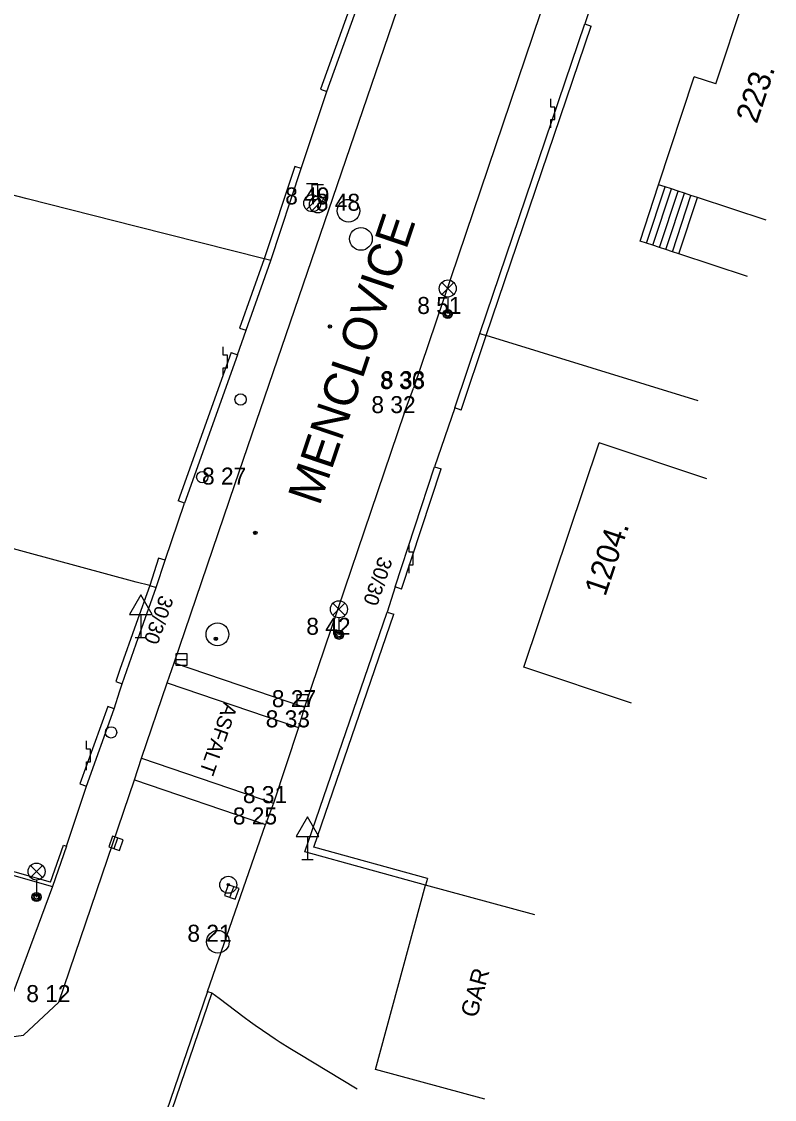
# Model space of a CAD drawing. Extents: x -538441 to -536770, y -1181008 to -1179809.
# Drawn here: x -538155.06 to -538121.85, y -1180822.81 to -1180775.3 of the extents above; entities that cross this region are included whole.
import ezdxf

# ---------------------------------------------------------------- set-up
doc = ezdxf.new("R2010")
doc.units = 0
for name, color, linetype in [('Vrstva 10', 7, 'Continuous'), ('Vrstva 11', 7, 'Continuous'), ('Vrstva 20', 7, 'Continuous'), ('Vrstva 21', 7, 'Continuous'), ('Vrstva 24', 7, 'Continuous'), ('Vrstva 27', 7, 'Continuous'), ('Vrstva 28', 7, 'Continuous'), ('Vrstva 33', 7, 'Continuous'), ('Vrstva 34', 7, 'Continuous'), ('Vrstva 4', 7, 'Continuous'), ('Vrstva 40', 7, 'Continuous'), ('Vrstva 41', 7, 'Continuous'), ('Vrstva 47', 7, 'Continuous'), ('Vrstva 49', 7, 'Continuous'), ('Vrstva 5', 7, 'Continuous'), ('Vrstva 7', 7, 'Continuous'), ('Vrstva 8', 7, 'Continuous')]:
    doc.layers.add(name, color=color, linetype=linetype)

msp = doc.modelspace()

# ---------------------------------------------------------------- linework, layer by layer
at = {"layer": 'Vrstva 10'}
for p, q in [((-538145.66, -1180795.71), (-538137.64, -1180772.29)), ((-538132.19, -1180774.96), (-538137.77, -1180791.46)), ((-538138.19, -1180792.56), (-538137.77, -1180791.46)), ((-538138.19, -1180792.56), (-538142.58, -1180805.52)), ((-538142.58, -1180805.52), (-538142.85, -1180806.41)), ((-538142.85, -1180806.41), (-538143.95, -1180809.75)), ((-538143.95, -1180809.75), (-538144.3, -1180810.69)), ((-538146.86, -1180818.05), (-538144.3, -1180810.69)), ((-538146.86, -1180818.05), (-538154.49, -1180840.37)), ((-538154.98, -1180819.98), (-538153.41, -1180818.52))]:
    msp.add_line(p, q, dxfattribs=at)
for points in [[(-538148.331, -1180803.563), (-538145.66, -1180795.71)], [(-538150.085, -1180808.722), (-538149.763, -1180807.773), (-538148.631, -1180804.444), (-538148.331, -1180803.563)], [(-538153.41, -1180818.52), (-538150.085, -1180808.722)], [(-538156.63, -1180820.19), (-538156.193, -1180820.134), (-538154.98, -1180819.98)]]:
    msp.add_lwpolyline(points, dxfattribs=at)
at = {"layer": 'Vrstva 11'}
for p, q in [((-538127.781, -1180784.973), (-538126.96, -1180782.49)), ((-538127.496, -1180785.067), (-538126.675, -1180782.584)), ((-538127.211, -1180785.161), (-538126.39, -1180782.678)), ((-538126.926, -1180785.255), (-538126.105, -1180782.772)), ((-538126.641, -1180785.349), (-538125.82, -1180782.866)), ((-538126.356, -1180785.443), (-538125.535, -1180782.96)), ((-538126.071, -1180785.538), (-538125.25, -1180783.055)), ((-538148.331, -1180803.563), (-538142.58, -1180805.52)), ((-538148.631, -1180804.444), (-538142.85, -1180806.41)), ((-538149.763, -1180807.773), (-538143.95, -1180809.75)), ((-538150.085, -1180808.722), (-538144.3, -1180810.69)), ((-538153.69, -1180813.42), (-538156.193, -1180820.134)), ((-538146.86, -1180818.05), (-538146.67, -1180818.114))]:
    msp.add_line(p, q, dxfattribs=at)
for points in [[(-538123.034, -1180786.543), (-538126.071, -1180785.538), (-538126.356, -1180785.443), (-538126.641, -1180785.349), (-538126.926, -1180785.255), (-538127.211, -1180785.161), (-538127.496, -1180785.067), (-538127.781, -1180784.973)], [(-538146.67, -1180818.114), (-538148.85, -1180824.47)], [(-538146.67, -1180818.114), (-538146.351, -1180818.349), (-538145.24, -1180819.178), (-538144.96, -1180819.383), (-538144.75, -1180819.535), (-538144.432, -1180819.76), (-538144.11, -1180819.98), (-538143.874, -1180820.136), (-538143.652, -1180820.281), (-538143.232, -1180820.548), (-538142.862, -1180820.777), (-538140.25, -1180822.35)]]:
    msp.add_lwpolyline(points, dxfattribs=at)
at = {"layer": 'Vrstva 20'}
for centre, radius in [((-538141.46, -1180788.74), 0.075), ((-538141.46, -1180788.74), 0.0204), ((-538144.75, -1180797.84), 0.075), ((-538144.75, -1180797.84), 0.0204), ((-538146.49, -1180802.506), 0.075), ((-538146.49, -1180802.506), 0.0204)]:
    msp.add_circle(centre, radius, dxfattribs=at)
at = {"layer": 'Vrstva 21'}
for radius in [0.375, 0.05]:
    msp.add_circle((-538145.94, -1180813.35), radius, dxfattribs=at)
at = {"layer": 'Vrstva 24'}
for p, q in [((-538131.72, -1180779.069), (-538131.72, -1180778.701)), ((-538131.537, -1180779.071), (-538131.72, -1180779.069)), ((-538131.537, -1180779.623), (-538131.537, -1180779.071)), ((-538131.72, -1180779.99), (-538131.72, -1180779.623)), ((-538131.72, -1180779.623), (-538131.537, -1180779.623)), ((-538146.16, -1180790.009), (-538146.16, -1180789.641)), ((-538145.977, -1180790.011), (-538146.16, -1180790.009)), ((-538145.977, -1180790.563), (-538145.977, -1180790.011)), ((-538146.16, -1180790.93), (-538146.16, -1180790.563)), ((-538146.16, -1180790.563), (-538145.977, -1180790.563)), ((-538137.97, -1180798.689), (-538137.97, -1180798.321)), ((-538137.787, -1180798.691), (-538137.97, -1180798.689)), ((-538137.787, -1180799.243), (-538137.787, -1180798.691)), ((-538137.97, -1180799.61), (-538137.97, -1180799.243)), ((-538137.97, -1180799.243), (-538137.787, -1180799.243)), ((-538152.2, -1180807.369), (-538152.2, -1180807.001)), ((-538152.017, -1180807.371), (-538152.2, -1180807.369)), ((-538152.017, -1180807.923), (-538152.017, -1180807.371)), ((-538152.2, -1180808.29), (-538152.2, -1180807.923)), ((-538152.2, -1180807.923), (-538152.017, -1180807.923))]:
    msp.add_line(p, q, dxfattribs=at)
at = {"layer": 'Vrstva 27'}
for p, q in [((-538148.258, -1180803.415), (-538147.758, -1180803.415)), ((-538142.92, -1180805.23), (-538142.42, -1180805.23)), ((-538150.973, -1180811.756), (-538150.807, -1180811.284)), ((-538145.87, -1180813.905), (-538145.704, -1180813.433))]:
    msp.add_line(p, q, dxfattribs=at)
for points in [[(-538148.258, -1180803.665), (-538147.758, -1180803.665), (-538147.758, -1180803.165), (-538148.258, -1180803.165)], [(-538142.92, -1180805.48), (-538142.42, -1180805.48), (-538142.42, -1180804.98), (-538142.92, -1180804.98)], [(-538150.737, -1180811.839), (-538150.571, -1180811.367), (-538151.043, -1180811.201), (-538151.209, -1180811.673)], [(-538145.634, -1180813.988), (-538145.468, -1180813.516), (-538145.94, -1180813.35), (-538146.106, -1180813.822)]]:
    msp.add_lwpolyline(points, close=True, dxfattribs=at)
for centre in [(-538140.64, -1180783.64), (-538140.09, -1180784.88), (-538146.42, -1180802.31), (-538146.4, -1180815.86)]:
    msp.add_circle(centre, 0.5, dxfattribs=at)
at = {"layer": 'Vrstva 28'}
for p, q in [((-538142.49, -1180782.434), (-538141.99, -1180782.434)), ((-538142.24, -1180782.934), (-538142.24, -1180782.434)), ((-538142.24, -1180782.484), (-538141.74, -1180782.484)), ((-538141.99, -1180782.984), (-538141.99, -1180782.484)), ((-538142.499, -1180783.581), (-538141.969, -1180783.051)), ((-538142.249, -1180783.631), (-538141.719, -1180783.101))]:
    msp.add_line(p, q, dxfattribs=at)
for centre, radius in [((-538142.24, -1180783.31), 0.375), ((-538141.99, -1180783.36), 0.375), ((-538145.4, -1180791.96), 0.25), ((-538147.09, -1180795.38), 0.25), ((-538151.11, -1180806.63), 0.25)]:
    msp.add_circle(centre, radius, dxfattribs=at)
at = {"layer": 'Vrstva 33'}
for p, q in [((-538136.524, -1180787.331), (-538135.996, -1180786.801)), ((-538136.524, -1180786.801), (-538135.996, -1180787.331)), ((-538136.26, -1180787.44), (-538136.26, -1180788.19)), ((-538141.324, -1180801.471), (-538140.796, -1180800.941)), ((-538141.324, -1180800.941), (-538140.796, -1180801.471)), ((-538141.06, -1180801.58), (-538141.06, -1180802.33)), ((-538154.664, -1180813.031), (-538154.136, -1180812.501)), ((-538154.664, -1180812.501), (-538154.136, -1180813.031)), ((-538154.4, -1180813.14), (-538154.4, -1180813.89))]:
    msp.add_line(p, q, dxfattribs=at)
for centre, radius in [((-538136.26, -1180787.066), 0.375), ((-538136.26, -1180788.191), 0.2), ((-538136.26, -1180788.191), 0.145), ((-538136.26, -1180788.191), 0.0876), ((-538141.06, -1180801.206), 0.375), ((-538141.06, -1180802.331), 0.2), ((-538141.06, -1180802.331), 0.145), ((-538141.06, -1180802.331), 0.0876), ((-538154.4, -1180812.766), 0.375), ((-538154.4, -1180813.891), 0.2), ((-538154.4, -1180813.891), 0.145), ((-538154.4, -1180813.891), 0.0876)]:
    msp.add_circle(centre, radius, dxfattribs=at)
at = {"layer": 'Vrstva 34'}
for p, q in [((-538149.793, -1180801.432), (-538149.793, -1180802.448)), ((-538150.043, -1180802.448), (-538149.543, -1180802.448)), ((-538142.447, -1180811.216), (-538142.447, -1180812.232)), ((-538142.697, -1180812.232), (-538142.197, -1180812.232))]:
    msp.add_line(p, q, dxfattribs=at)
for points in [[(-538150.293, -1180801.432), (-538149.293, -1180801.432), (-538149.793, -1180800.564)], [(-538142.947, -1180811.216), (-538141.947, -1180811.216), (-538142.447, -1180810.348)]]:
    msp.add_lwpolyline(points, close=True, dxfattribs=at)
at = {"layer": 'Vrstva 5'}
for p, q in [((-538124.438, -1180778.051), (-538123.19, -1180774.276)), ((-538126.96, -1180782.49), (-538125.388, -1180777.737)), ((-538124.438, -1180778.051), (-538125.388, -1180777.737)), ((-538132.9, -1180803.76), (-538129.58, -1180793.87)), ((-538124.84, -1180795.461), (-538129.58, -1180793.87)), ((-538128.16, -1180805.351), (-538132.9, -1180803.76)), ((-538139.45, -1180821.49), (-538137.24, -1180813.36)), ((-538132.415, -1180814.672), (-538137.24, -1180813.36)), ((-538134.625, -1180822.802), (-538139.45, -1180821.49))]:
    msp.add_line(p, q, dxfattribs=at)
msp.add_lwpolyline([(-538122.213, -1180784.06), (-538125.25, -1180783.055), (-538125.535, -1180782.96), (-538125.82, -1180782.866), (-538126.105, -1180782.772), (-538126.39, -1180782.678), (-538126.675, -1180782.584), (-538126.96, -1180782.49)], dxfattribs=at)
at = {"layer": 'Vrstva 7'}
for p, q in [((-538138.102, -1180767.798), (-538141.872, -1180778.278)), ((-538134.565, -1180789.142), (-538129.936, -1180775.496)), ((-538154.806, -1180783.117), (-538157.96, -1180782.32)), ((-538150, -1180784.331), (-538154.806, -1180783.117)), ((-538144.36, -1180785.757), (-538150, -1180784.331)), ((-538135.666, -1180792.425), (-538134.565, -1180789.142)), ((-538125.218, -1180792.013), (-538134.565, -1180789.142)), ((-538145.812, -1180789.889), (-538148.152, -1180796.429)), ((-538138.295, -1180800.314), (-538136.555, -1180795.014)), ((-538150, -1180800.004), (-538166.621, -1180795.537)), ((-538149.409, -1180800.162), (-538150, -1180800.004)), ((-538142.173, -1180811.686), (-538138.646, -1180801.428)), ((-538150.718, -1180803.866), (-538150.903, -1180804.39)), ((-538151.252, -1180805.488), (-538152.482, -1180808.898)), ((-538166.33, -1180809.84), (-538153.69, -1180813.42)), ((-538153.785, -1180813.237), (-538166.287, -1180809.697)), ((-538153.785, -1180813.237), (-538153.211, -1180811.601)), ((-538137.16, -1180813.071), (-538142.173, -1180811.686))]:
    msp.add_line(p, q, dxfattribs=at)
for points in [[(-538141.872, -1180778.278), (-538141.59, -1180778.38), (-538137.82, -1180767.9), (-538138.102, -1180767.798)], [(-538134.85, -1180789.05), (-538130.22, -1180775.4), (-538129.936, -1180775.496)], [(-538143.005, -1180781.685), (-538144.36, -1180785.757), (-538145.443, -1180788.81)], [(-538144.07, -1180785.83), (-538142.72, -1180781.78), (-538143.005, -1180781.685)], [(-538145.443, -1180788.81), (-538145.16, -1180788.91), (-538144.07, -1180785.83), (-538144.36, -1180785.757)], [(-538135.666, -1180792.425), (-538135.95, -1180792.33), (-538134.85, -1180789.05), (-538134.565, -1180789.142)], [(-538145.812, -1180789.889), (-538145.53, -1180789.99)], [(-538145.53, -1180789.99), (-538147.87, -1180796.53)], [(-538138.58, -1180800.22), (-538136.84, -1180794.92)], [(-538136.84, -1180794.92), (-538136.555, -1180795.014)], [(-538147.87, -1180796.53), (-538148.152, -1180796.429)], [(-538149.015, -1180798.947), (-538149.409, -1180800.162), (-538150, -1180801.832), (-538150.718, -1180803.866)], [(-538149.409, -1180800.162), (-538149.12, -1180800.24), (-538148.73, -1180799.04), (-538149.015, -1180798.947)], [(-538150.903, -1180804.39), (-538150.62, -1180804.49), (-538150, -1180802.733), (-538149.12, -1180800.24)], [(-538138.295, -1180800.314), (-538138.58, -1180800.22)], [(-538142.56, -1180811.89), (-538138.93, -1180801.33)], [(-538138.93, -1180801.33), (-538138.646, -1180801.428)], [(-538152.482, -1180808.898), (-538152.2, -1180809), (-538150.97, -1180805.59), (-538151.252, -1180805.488)], [(-538153.211, -1180811.601), (-538153.07, -1180811.65), (-538153.69, -1180813.42)], [(-538137.24, -1180813.36), (-538142.56, -1180811.89)], [(-538137.16, -1180813.071), (-538137.24, -1180813.36)]]:
    msp.add_lwpolyline(points, dxfattribs=at)
at = {"layer": 'Vrstva 8'}
for p, q in [((-538129.39, -1180772.91), (-538130.22, -1180775.4)), ((-538142.72, -1180781.78), (-538141.59, -1180778.38)), ((-538145.53, -1180789.99), (-538145.16, -1180788.91)), ((-538135.95, -1180792.33), (-538136.84, -1180794.92)), ((-538148.73, -1180799.04), (-538147.87, -1180796.53)), ((-538138.58, -1180800.22), (-538138.93, -1180801.33)), ((-538153.07, -1180811.65), (-538152.2, -1180809))]:
    msp.add_line(p, q, dxfattribs=at)
msp.add_lwpolyline([(-538150.97, -1180805.59), (-538150.718, -1180804.798), (-538150.62, -1180804.49)], dxfattribs=at)

# ---------------------------------------------------------------- texts
at = {"layer": 'Vrstva 4'}
for s, p in [(' 8 49', (-538143.709, -1180783.36)), (' 8 48', (-538142.359, -1180783.64)), (' 8 51', (-538137.885, -1180788.19)), (' 8 36', (-538139.526, -1180791.5)), (' 8 33', (-538139.489, -1180791.46)), (' 8 32', (-538139.909, -1180792.56)), (' 8 27', (-538147.379, -1180795.71)), (' 8 42', (-538142.779, -1180802.33)), (' 8 27', (-538144.299, -1180805.52)), (' 8 33', (-538144.569, -1180806.41)), (' 8 31', (-538145.575, -1180809.75)), (' 8 25', (-538146.02, -1180810.69)), (' 8 21', (-538148.025, -1180815.86)), (' 8 12', (-538155.129, -1180818.52))]:
    msp.add_text(s, height=0.75, dxfattribs=at).set_placement(p)
at = {"layer": 'Vrstva 40'}
for s, rotation, p in [('30/30', 251.276, (-538139.301, -1180798.837)), ('30/30', 250.6666, (-538148.956, -1180800.544)), ('ASFALT', 250.6666, (-538146.137, -1180805.271))]:
    msp.add_text(s, height=0.65, rotation=rotation, dxfattribs=at).set_placement(p)
at = {"layer": 'Vrstva 41'}
msp.add_text('GAR', height=0.75, rotation=74.7926, dxfattribs=at).set_placement((-538134.982, -1180819.245))
at = {"layer": 'Vrstva 47'}
for s, rotation, p in [('223.', 71.7063, (-538122.631, -1180779.835)), ('1204.', 71.4435, (-538129.312, -1180800.677))]:
    msp.add_text(s, height=1, rotation=rotation, dxfattribs=at).set_placement(p)
at = {"layer": 'Vrstva 49'}
msp.add_text('MENCLOVICE', height=1.5, rotation=71.2891, dxfattribs=at).set_placement((-538141.922, -1180796.684))

doc.saveas('drawing.dxf')
